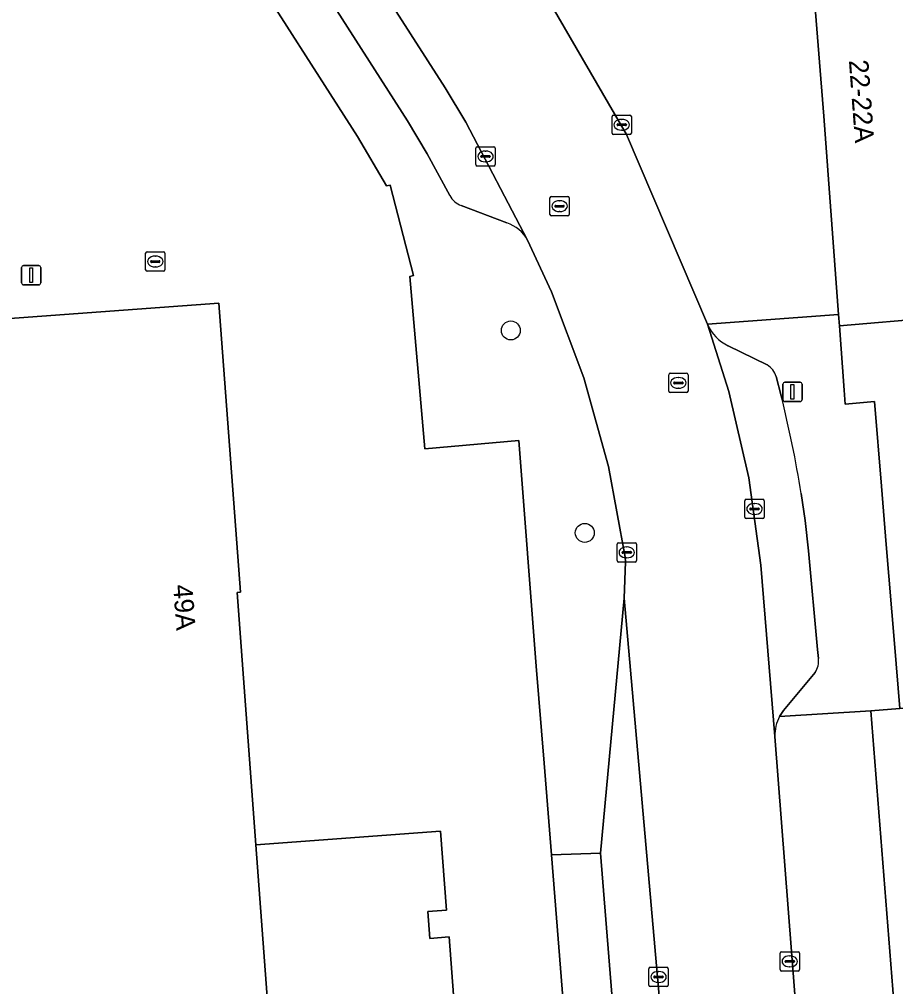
# Model space of a CAD drawing. Extents: x 157793 to 159380, y 380877 to 382313.
# Drawn here: x 158107.6 to 158152.9, y 381260.3 to 381310.4 of the extents above; entities that cross this region are included whole.
import ezdxf

# ---------------------------------------------------------------- set-up
doc = ezdxf.new("R2010")
doc.units = 0
for name, color, linetype in [('IMGEO_Boom', 7, 'Continuous'), ('IMGEO_Erf', 7, 'Continuous'), ('IMGEO_Kolk', 7, 'Continuous'), ('IMGEO_Lichtmast', 7, 'Continuous'), ('IMGEO_OVBaan_gesloten', 7, 'Continuous'), ('IMGEO_Pand', 7, 'Continuous'), ('IMGEO_Pand_nummerreeks', 7, 'Continuous'), ('IMGEO_Parkeervlak_open', 7, 'Continuous'), ('IMGEO_Rijbaan_lokaal_gesloten', 7, 'Continuous'), ('IMGEO_Rioolput', 7, 'Continuous'), ('IMGEO_Voetpad_open', 7, 'Continuous')]:
    doc.layers.add(name, color=color, linetype=linetype)

msp = doc.modelspace()

# ---------------------------------------------------------------- linework, layer by layer
at = {"layer": 'IMGEO_Boom'}
for centre in [(158133.019, 381294.285), (158136.842, 381283.812)]:
    msp.add_circle(centre, 0.489, dxfattribs=at)
at = {"layer": 'IMGEO_Erf'}
for points in [[(158136.484, 381250), (158135.122, 381267.156), (158134.745, 381271.897), (158134.324, 381276.911), (158133.427, 381288.599), (158128.577, 381288.152), (158127.803, 381297.075), (158127.997, 381297.125), (158126.787, 381301.809), (158126.593, 381301.759), (158125.087, 381304.314), (158119.05, 381313.79), (158110.244, 381327.475)], [(158157.27, 381258.287), (158156.726, 381264.864), (158157.414, 381264.921), (158157.147, 381268.15), (158156.548, 381268.101), (158156.433, 381269.506), (158157.03, 381269.555), (158156.705, 381273.503), (158156.623, 381274.491), (158156.582, 381274.995), (158153.133, 381274.721), (158151.631, 381274.599), (158153.242, 381254.297)]]:
    msp.add_lwpolyline(points, dxfattribs=at)
msp.add_lwpolyline([(158117.931, 381295.704), (158119.036, 381280.745), (158118.876, 381280.733), (158119.84, 381267.681), (158129.392, 381268.386), (158129.694, 381264.293), (158128.73, 381264.222), (158128.832, 381262.833), (158129.832, 381262.907), (158130.795, 381250), (158130.974, 381247.604), (158128.29, 381247.398), (158128.714, 381241.897), (158120.298, 381241.248), (158111.474, 381240.568), (158110.766, 381249.754), (158090.893, 381248.222), (158090.756, 381250), (158087.398, 381293.448)], close=True, dxfattribs=at)
at = {"layer": 'IMGEO_Kolk'}
for p, q in [((158138.254, 381304.499), (158138.254, 381305.351)), ((158138.329, 381305.425), (158139.181, 381305.425)), ((158138.556, 381304.968), (158138.954, 381304.968)), ((158138.742, 381305.205), (158138.767, 381305.205)), ((158139.255, 381305.351), (158139.255, 381304.499)), ((158138.513, 381304.919), (158138.513, 381304.931)), ((158138.951, 381304.882), (158138.553, 381304.882)), ((158138.765, 381304.645), (158138.74, 381304.645)), ((158138.997, 381304.931), (158138.997, 381304.919)), ((158139.181, 381304.425), (158138.329, 381304.425)), ((158131.211, 381302.862), (158131.211, 381303.714)), ((158131.286, 381303.788), (158132.138, 381303.788)), ((158131.699, 381303.568), (158131.724, 381303.568)), ((158132.212, 381303.714), (158132.212, 381302.862)), ((158131.47, 381303.282), (158131.47, 381303.294)), ((158131.908, 381303.245), (158131.51, 381303.245)), ((158131.513, 381303.331), (158131.911, 381303.331)), ((158131.722, 381303.008), (158131.697, 381303.008)), ((158131.954, 381303.294), (158131.954, 381303.282)), ((158132.138, 381302.788), (158131.286, 381302.788)), ((158114.139, 381297.424), (158114.139, 381298.276)), ((158114.214, 381298.35), (158115.066, 381298.35)), ((158114.627, 381298.13), (158114.652, 381298.13)), ((158115.14, 381298.276), (158115.14, 381297.424)), ((158114.398, 381297.844), (158114.398, 381297.856)), ((158114.836, 381297.807), (158114.438, 381297.807)), ((158114.441, 381297.893), (158114.839, 381297.893)), ((158114.65, 381297.57), (158114.625, 381297.57)), ((158114.882, 381297.856), (158114.882, 381297.844)), ((158115.066, 381297.35), (158114.214, 381297.35)), ((158145.118, 381284.623), (158145.118, 381285.475)), ((158145.193, 381285.549), (158146.045, 381285.549)), ((158146.119, 381285.475), (158146.119, 381284.623)), ((158145.377, 381285.043), (158145.377, 381285.055)), ((158145.815, 381285.006), (158145.417, 381285.006)), ((158145.42, 381285.092), (158145.818, 381285.092)), ((158145.606, 381285.329), (158145.631, 381285.329)), ((158145.861, 381285.055), (158145.861, 381285.043)), ((158146.045, 381284.549), (158145.193, 381284.549)), ((158145.629, 381284.769), (158145.604, 381284.769)), ((158138.514, 381282.377), (158138.514, 381283.229)), ((158138.589, 381283.303), (158139.441, 381283.303)), ((158139.002, 381283.083), (158139.027, 381283.083)), ((158139.515, 381283.229), (158139.515, 381282.377)), ((158138.773, 381282.797), (158138.773, 381282.809)), ((158139.211, 381282.76), (158138.813, 381282.76)), ((158138.816, 381282.846), (158139.214, 381282.846)), ((158139.025, 381282.523), (158139, 381282.523)), ((158139.257, 381282.809), (158139.257, 381282.797)), ((158139.441, 381282.303), (158138.589, 381282.303)), ((158146.943, 381261.22), (158146.943, 381262.072)), ((158147.018, 381262.146), (158147.87, 381262.146)), ((158147.944, 381262.072), (158147.944, 381261.22)), ((158147.202, 381261.64), (158147.202, 381261.652)), ((158147.64, 381261.603), (158147.242, 381261.603)), ((158147.245, 381261.689), (158147.643, 381261.689)), ((158147.431, 381261.926), (158147.456, 381261.926)), ((158147.686, 381261.652), (158147.686, 381261.64)), ((158140.156, 381260.412), (158140.156, 381261.264)), ((158140.231, 381261.338), (158141.083, 381261.338)), ((158140.644, 381261.118), (158140.669, 381261.118)), ((158141.157, 381261.264), (158141.157, 381260.412)), ((158147.87, 381261.146), (158147.018, 381261.146)), ((158147.454, 381261.366), (158147.429, 381261.366)), ((158140.415, 381260.832), (158140.415, 381260.844)), ((158140.853, 381260.795), (158140.455, 381260.795)), ((158140.458, 381260.881), (158140.856, 381260.881)), ((158140.667, 381260.558), (158140.642, 381260.558)), ((158140.899, 381260.844), (158140.899, 381260.832)), ((158141.083, 381260.338), (158140.231, 381260.338))]:
    msp.add_line(p, q, dxfattribs=at)
for points in [[(158138.254, 381304.499), (158138.254, 381305.351)], [(158138.329, 381305.425), (158139.181, 381305.425)], [(158139.255, 381305.351), (158139.255, 381304.499)], [(158139.181, 381304.425), (158138.329, 381304.425)], [(158131.211, 381302.862), (158131.211, 381303.714)], [(158131.286, 381303.788), (158132.138, 381303.788)], [(158132.212, 381303.714), (158132.212, 381302.862)], [(158132.138, 381302.788), (158131.286, 381302.788)], [(158114.139, 381297.424), (158114.139, 381298.276)], [(158114.214, 381298.35), (158115.066, 381298.35)], [(158115.14, 381298.276), (158115.14, 381297.424)], [(158115.066, 381297.35), (158114.214, 381297.35)], [(158145.118, 381284.623), (158145.118, 381285.475)], [(158145.193, 381285.549), (158146.045, 381285.549)], [(158146.119, 381285.475), (158146.119, 381284.623)], [(158146.045, 381284.549), (158145.193, 381284.549)], [(158138.514, 381282.377), (158138.514, 381283.229)], [(158138.589, 381283.303), (158139.441, 381283.303)], [(158139.515, 381283.229), (158139.515, 381282.377)], [(158139.441, 381282.303), (158138.589, 381282.303)], [(158146.943, 381261.22), (158146.943, 381262.072)], [(158147.018, 381262.146), (158147.87, 381262.146)], [(158147.944, 381262.072), (158147.944, 381261.22)], [(158140.156, 381260.412), (158140.156, 381261.264)], [(158140.231, 381261.338), (158141.083, 381261.338)], [(158141.157, 381261.264), (158141.157, 381260.412)], [(158147.87, 381261.146), (158147.018, 381261.146)], [(158141.083, 381260.338), (158140.231, 381260.338)]]:
    msp.add_lwpolyline(points, dxfattribs=at)
for centre, radius, start, end in [((158138.331, 381305.349), 0.0765, 91.552, 178.448), ((158138.331, 381305.349), 0.0765, 91.552, 178.448), ((158138.553, 381304.928), 0.0403, 85.8775, 175.7526), ((158138.958, 381304.93), 0.0386, 1.7309, 96.639), ((158139.179, 381305.349), 0.0765, 1.552, 88.448), ((158139.179, 381305.349), 0.0765, 1.552, 88.448), ((158138.331, 381304.501), 0.0765, 181.552, 268.448), ((158138.331, 381304.501), 0.0765, 181.552, 268.448), ((158138.55, 381304.918), 0.0366, 178.938, 274.7102), ((158138.954, 381304.925), 0.043, 264.8664, 352.4533), ((158139.179, 381304.501), 0.0765, 271.552, 358.448), ((158139.179, 381304.501), 0.0765, 271.552, 358.448), ((158131.288, 381303.712), 0.0765, 91.552, 178.448), ((158131.288, 381303.712), 0.0765, 91.552, 178.448), ((158132.136, 381303.712), 0.0765, 1.552, 88.448), ((158132.136, 381303.712), 0.0765, 1.552, 88.448), ((158131.51, 381303.291), 0.0403, 85.8775, 175.7526), ((158131.507, 381303.281), 0.0366, 178.938, 274.7102), ((158131.911, 381303.288), 0.043, 264.8664, 352.4533), ((158131.915, 381303.293), 0.0386, 1.7309, 96.639), ((158131.288, 381302.864), 0.0765, 181.552, 268.448), ((158131.288, 381302.864), 0.0765, 181.552, 268.448), ((158132.136, 381302.864), 0.0765, 271.552, 358.448), ((158132.136, 381302.864), 0.0765, 271.552, 358.448), ((158114.216, 381298.274), 0.0765, 91.552, 178.448), ((158114.216, 381298.274), 0.0765, 91.552, 178.448), ((158115.064, 381298.274), 0.0765, 1.552, 88.448), ((158115.064, 381298.274), 0.0765, 1.552, 88.448), ((158114.438, 381297.853), 0.0403, 85.8775, 175.7526), ((158114.435, 381297.843), 0.0366, 178.938, 274.7102), ((158114.839, 381297.85), 0.043, 264.8664, 352.4533), ((158114.843, 381297.855), 0.0386, 1.7309, 96.639), ((158114.216, 381297.426), 0.0765, 181.552, 268.448), ((158114.216, 381297.426), 0.0765, 181.552, 268.448), ((158115.064, 381297.426), 0.0765, 271.552, 358.448), ((158115.064, 381297.426), 0.0765, 271.552, 358.448), ((158145.195, 381285.473), 0.0765, 91.552, 178.448), ((158145.195, 381285.473), 0.0765, 91.552, 178.448), ((158146.043, 381285.473), 0.0765, 1.552, 88.448), ((158146.043, 381285.473), 0.0765, 1.552, 88.448), ((158145.417, 381285.052), 0.0403, 85.8775, 175.7526), ((158145.414, 381285.042), 0.0366, 178.938, 274.7102), ((158145.818, 381285.049), 0.043, 264.8664, 352.4533), ((158145.822, 381285.054), 0.0386, 1.7309, 96.639), ((158145.195, 381284.625), 0.0765, 181.552, 268.448), ((158145.195, 381284.625), 0.0765, 181.552, 268.448), ((158146.043, 381284.625), 0.0765, 271.552, 358.448), ((158146.043, 381284.625), 0.0765, 271.552, 358.448), ((158138.591, 381283.227), 0.0765, 91.552, 178.448), ((158138.591, 381283.227), 0.0765, 91.552, 178.448), ((158139.439, 381283.227), 0.0765, 1.552, 88.448), ((158139.439, 381283.227), 0.0765, 1.552, 88.448), ((158138.813, 381282.806), 0.0403, 85.8775, 175.7526), ((158138.81, 381282.796), 0.0366, 178.938, 274.7102), ((158139.214, 381282.803), 0.043, 264.8664, 352.4533), ((158139.218, 381282.808), 0.0386, 1.7309, 96.639), ((158138.591, 381282.379), 0.0765, 181.552, 268.448), ((158138.591, 381282.379), 0.0765, 181.552, 268.448), ((158139.439, 381282.379), 0.0765, 271.552, 358.448), ((158139.439, 381282.379), 0.0765, 271.552, 358.448), ((158147.02, 381262.07), 0.0765, 91.552, 178.448), ((158147.02, 381262.07), 0.0765, 91.552, 178.448), ((158147.868, 381262.07), 0.0765, 1.552, 88.448), ((158147.868, 381262.07), 0.0765, 1.552, 88.448), ((158147.242, 381261.649), 0.0403, 85.8775, 175.7526), ((158147.239, 381261.639), 0.0366, 178.938, 274.7102), ((158147.643, 381261.646), 0.043, 264.8664, 352.4533), ((158147.647, 381261.651), 0.0386, 1.7309, 96.639), ((158140.233, 381261.262), 0.0765, 91.552, 178.448), ((158140.233, 381261.262), 0.0765, 91.552, 178.448), ((158141.081, 381261.262), 0.0765, 1.552, 88.448), ((158141.081, 381261.262), 0.0765, 1.552, 88.448), ((158147.02, 381261.222), 0.0765, 181.552, 268.448), ((158147.02, 381261.222), 0.0765, 181.552, 268.448), ((158147.868, 381261.222), 0.0765, 271.552, 358.448), ((158147.868, 381261.222), 0.0765, 271.552, 358.448), ((158140.455, 381260.841), 0.0403, 85.8775, 175.7526), ((158140.452, 381260.831), 0.0366, 178.938, 274.7102), ((158140.856, 381260.838), 0.043, 264.8664, 352.4533), ((158140.86, 381260.843), 0.0386, 1.7309, 96.639), ((158140.233, 381260.414), 0.0765, 181.552, 268.448), ((158140.233, 381260.414), 0.0765, 181.552, 268.448), ((158141.081, 381260.414), 0.0765, 271.552, 358.448), ((158141.081, 381260.414), 0.0765, 271.552, 358.448)]:
    msp.add_arc(centre, radius, start, end, dxfattribs=at)
for centre, major_axis, ratio, start_param, end_param in [((158138.741, 381304.925), (-0.387, 0.002), 0.722429, 4.712389, 7.853982), ((158138.766, 381304.925), (-0.39, 0.002), 0.717154, 1.570796, 4.712389), ((158131.698, 381303.288), (-0.387, 0.002), 0.722429, 4.712389, 7.853982), ((158131.723, 381303.288), (-0.39, 0.002), 0.717154, 1.570796, 4.712389), ((158114.626, 381297.85), (-0.387, 0.002), 0.722429, 4.712389, 7.853982), ((158114.651, 381297.85), (-0.39, 0.002), 0.717154, 1.570796, 4.712389), ((158145.605, 381285.049), (-0.387, 0.002), 0.722429, 4.712389, 7.853982), ((158145.63, 381285.049), (-0.39, 0.002), 0.717154, 1.570796, 4.712389), ((158139.001, 381282.803), (-0.387, 0.002), 0.722429, 4.712389, 7.853982), ((158139.026, 381282.803), (-0.39, 0.002), 0.717154, 1.570796, 4.712389), ((158147.43, 381261.646), (-0.387, 0.002), 0.722429, 4.712389, 7.853982), ((158147.455, 381261.646), (-0.39, 0.002), 0.717154, 1.570796, 4.712389), ((158140.643, 381260.838), (-0.387, 0.002), 0.722429, 4.712389, 7.853982), ((158140.668, 381260.838), (-0.39, 0.002), 0.717154, 1.570796, 4.712389)]:
    msp.add_ellipse(centre, major_axis=major_axis, ratio=ratio, start_param=start_param, end_param=end_param, dxfattribs=at)
at = {"layer": 'IMGEO_Lichtmast'}
for p, q in [((158107.728, 381296.744), (158107.728, 381297.544)), ((158107.728, 381297.544), (158107.728, 381296.744)), ((158107.828, 381297.644), (158108.618, 381297.644)), ((158108.618, 381297.644), (158107.828, 381297.644)), ((158108.718, 381297.544), (158108.718, 381296.744)), ((158108.718, 381296.744), (158108.718, 381297.544)), ((158108.618, 381296.644), (158107.828, 381296.644)), ((158107.828, 381296.644), (158108.618, 381296.644)), ((158147.085, 381290.706), (158147.085, 381291.506)), ((158147.085, 381291.506), (158147.085, 381290.706)), ((158147.185, 381291.606), (158147.975, 381291.606)), ((158147.975, 381291.606), (158147.185, 381291.606)), ((158148.075, 381291.506), (158148.075, 381290.706)), ((158148.075, 381290.706), (158148.075, 381291.506)), ((158147.975, 381290.606), (158147.185, 381290.606)), ((158147.185, 381290.606), (158147.975, 381290.606))]:
    msp.add_line(p, q, dxfattribs=at)
for points in [[(158108.148, 381297.519), (158108.298, 381297.519), (158108.298, 381296.769), (158108.148, 381296.769), (158108.148, 381297.519)], [(158147.505, 381291.481), (158147.655, 381291.481), (158147.655, 381290.731), (158147.505, 381290.731), (158147.505, 381291.481)]]:
    msp.add_lwpolyline(points, dxfattribs=at)
for centre, start, end in [((158107.828, 381297.544), 90, 180), ((158107.828, 381297.544), 90, 180), ((158108.618, 381297.544), 0, 90), ((158108.618, 381297.544), 360, 90), ((158107.828, 381296.744), 180, 270), ((158107.828, 381296.744), 180, 270), ((158108.618, 381296.744), 270, 0), ((158108.618, 381296.744), 270, 0), ((158147.185, 381291.506), 90, 180), ((158147.185, 381291.506), 90, 180), ((158147.975, 381291.506), 0, 90), ((158147.975, 381291.506), 360, 90), ((158147.185, 381290.706), 180, 270), ((158147.185, 381290.706), 180, 270), ((158147.975, 381290.706), 270, 0), ((158147.975, 381290.706), 270, 0)]:
    msp.add_arc(centre, 0.1, start, end, dxfattribs=at)
at = {"layer": 'IMGEO_OVBaan_gesloten'}
msp.add_lwpolyline([(158138.872, 381280.436), (158137.665, 381267.241), (158139.011, 381250.296), (158142.335, 381241.215)], close=True, dxfattribs=at)
at = {"layer": 'IMGEO_Pand'}
for points in [[(158166.317, 381315.953), (158159.212, 381315.351), (158148.478, 381314.442), (158148.612, 381312.832), (158148.658, 381312.275), (158149.209, 381305.365), (158149.969, 381295.114), (158150.013, 381294.53), (158159.691, 381295.356), (158160.857, 381295.455), (158167.979, 381296.063)], [(158110.766, 381249.754), (158113.957, 381250), (158121.105, 381250.551), (158119.84, 381267.681), (158118.876, 381280.733), (158119.036, 381280.745), (158117.931, 381295.704), (158087.398, 381293.448), (158090.756, 381250), (158090.893, 381248.222)], [(158162.102, 381290.54), (158161.69, 381295.523), (158160.857, 381295.455), (158159.691, 381295.356), (158150.013, 381294.53), (158150.26, 381291.187), (158150.313, 381290.478), (158151.82, 381290.603), (158152.182, 381286.221), (158152.431, 381283.212), (158152.855, 381278.087), (158153.133, 381274.721), (158156.582, 381274.995), (158163.343, 381275.531)], [(158110.766, 381249.754), (158111.474, 381240.568), (158120.298, 381241.248), (158128.714, 381241.897), (158128.29, 381247.398), (158130.974, 381247.604), (158130.795, 381250), (158129.832, 381262.907), (158128.832, 381262.833), (158128.73, 381264.222), (158129.694, 381264.293), (158129.392, 381268.386), (158119.84, 381267.681), (158121.105, 381250.551), (158113.957, 381250)]]:
    msp.add_lwpolyline(points, close=True, dxfattribs=at)
at = {"layer": 'IMGEO_Parkeervlak_open'}
for points in [[(158133.891, 381298.949), (158130.692, 381305.062), (158129.631, 381306.832), (158114.85, 381329.868), (158114.523, 381330.452), (158112.621, 381334.306), (158111.071, 381338.314), (158109.885, 381342.445), (158109.545, 381343.679), (158108.99, 381346.367), (158108.678, 381349.094), (158105.079, 381395.169), (158104.129, 381402.425), (158102.534, 381409.567), (158100.308, 381416.538), (158097.468, 381423.282), (158097, 381424.252), (158084.358, 381449.773), (158063.323, 381491.963)], [(158113.218, 381327.629), (158120.925, 381315.694), (158127.67, 381305.131), (158128.695, 381303.42), (158129.87, 381301.272)], [(158130.459, 381300.746), (158132.814, 381299.845)], [(158143.195, 381294.604), (158144.297, 381291.124), (158145.324, 381286.667), (158145.948, 381282.137), (158146.678, 381273.28)], [(158146.277, 381292.498), (158144.256, 381293.495)], [(158146.998, 381290.908), (158146.74, 381291.9)], [(158148.925, 381277.317), (158148.881, 381277.784), (158148.416, 381282.877), (158148.247, 381284.452), (158148.033, 381285.845)], [(158146.913, 381274.316), (158147.113, 381274.618), (158148.754, 381276.589)]]:
    msp.add_lwpolyline(points, dxfattribs=at)
for centre, radius, start, end in [((158130.772, 381301.689), 0.994, 204.8249, 251.6429), ((158132.216, 381298.031), 1.91, 28.7255, 71.7576), ((158145.126, 381295.389), 2.085, 202.1316, 245.3341), ((158145.686, 381291.562), 1.107, 17.7678, 57.7297), ((158088.825, 381276.379), 59.96, 9.08365, 14.02328), ((158147.936, 381277.165), 1, 324.8288, 8.734), ((158148.69, 381273.368), 2.014, 151.9252, 182.5141)]:
    msp.add_arc(centre, radius, start, end, dxfattribs=at)
at = {"layer": 'IMGEO_Rijbaan_lokaal_gesloten'}
for points in [[(158105.079, 381395.169), (158108.678, 381349.094), (158108.99, 381346.367), (158109.545, 381343.679), (158109.885, 381342.445), (158111.071, 381338.314), (158112.621, 381334.306), (158114.523, 381330.452), (158114.85, 381329.868), (158129.631, 381306.832), (158130.692, 381305.062), (158133.891, 381298.949), (158135.117, 381296.291), (158136.795, 381291.831), (158138.068, 381287.238), (158138.925, 381282.55), (158138.944, 381282.307), (158138.872, 381280.436), (158142.335, 381241.215)], [(158148.225, 381253.262), (158146.678, 381273.28), (158145.948, 381282.137), (158145.324, 381286.667), (158144.297, 381291.124), (158143.195, 381294.604), (158139.003, 381304.419), (158134.841, 381311.603), (158134.72, 381311.792), (158134.501, 381312.302), (158120.787, 381333.732)]]:
    msp.add_lwpolyline(points, dxfattribs=at)
at = {"layer": 'IMGEO_Rioolput'}
for p, q in [((158135.041, 381300.288), (158135.041, 381301.14)), ((158135.116, 381301.214), (158135.968, 381301.214)), ((158135.529, 381300.994), (158135.554, 381300.994)), ((158136.042, 381301.14), (158136.042, 381300.288)), ((158135.3, 381300.708), (158135.3, 381300.72)), ((158135.738, 381300.671), (158135.34, 381300.671)), ((158135.343, 381300.757), (158135.741, 381300.757)), ((158135.784, 381300.72), (158135.784, 381300.708)), ((158135.968, 381300.214), (158135.116, 381300.214)), ((158135.552, 381300.434), (158135.527, 381300.434)), ((158141.182, 381291.145), (158141.182, 381291.997)), ((158141.257, 381292.071), (158142.109, 381292.071)), ((158142.183, 381291.997), (158142.183, 381291.145)), ((158141.441, 381291.565), (158141.441, 381291.577)), ((158141.879, 381291.528), (158141.481, 381291.528)), ((158141.484, 381291.614), (158141.882, 381291.614)), ((158141.67, 381291.851), (158141.695, 381291.851)), ((158141.925, 381291.577), (158141.925, 381291.565)), ((158142.109, 381291.071), (158141.257, 381291.071)), ((158141.693, 381291.291), (158141.668, 381291.291))]:
    msp.add_line(p, q, dxfattribs=at)
for points in [[(158135.041, 381300.288), (158135.041, 381301.14)], [(158135.116, 381301.214), (158135.968, 381301.214)], [(158136.042, 381301.14), (158136.042, 381300.288)], [(158135.968, 381300.214), (158135.116, 381300.214)], [(158141.182, 381291.145), (158141.182, 381291.997)], [(158141.257, 381292.071), (158142.109, 381292.071)], [(158142.183, 381291.997), (158142.183, 381291.145)], [(158142.109, 381291.071), (158141.257, 381291.071)]]:
    msp.add_lwpolyline(points, dxfattribs=at)
for centre, radius, start, end in [((158135.118, 381301.138), 0.0765, 91.552, 178.448), ((158135.118, 381301.138), 0.0765, 91.552, 178.448), ((158135.966, 381301.138), 0.0765, 1.552, 88.448), ((158135.966, 381301.138), 0.0765, 1.552, 88.448), ((158135.34, 381300.717), 0.0403, 85.8775, 175.7526), ((158135.337, 381300.707), 0.0366, 178.938, 274.7102), ((158135.741, 381300.714), 0.043, 264.8664, 352.4533), ((158135.745, 381300.719), 0.0386, 1.7309, 96.639), ((158135.118, 381300.29), 0.0765, 181.552, 268.448), ((158135.118, 381300.29), 0.0765, 181.552, 268.448), ((158135.966, 381300.29), 0.0765, 271.552, 358.448), ((158135.966, 381300.29), 0.0765, 271.552, 358.448), ((158141.259, 381291.995), 0.0765, 91.552, 178.448), ((158141.259, 381291.995), 0.0765, 91.552, 178.448), ((158142.107, 381291.995), 0.0765, 1.552, 88.448), ((158142.107, 381291.995), 0.0765, 1.552, 88.448), ((158141.481, 381291.574), 0.0403, 85.8775, 175.7526), ((158141.478, 381291.564), 0.0366, 178.938, 274.7102), ((158141.882, 381291.571), 0.043, 264.8664, 352.4533), ((158141.886, 381291.576), 0.0386, 1.7309, 96.639), ((158141.259, 381291.147), 0.0765, 181.552, 268.448), ((158141.259, 381291.147), 0.0765, 181.552, 268.448), ((158142.107, 381291.147), 0.0765, 271.552, 358.448), ((158142.107, 381291.147), 0.0765, 271.552, 358.448)]:
    msp.add_arc(centre, radius, start, end, dxfattribs=at)
for centre, major_axis, ratio, start_param, end_param in [((158135.528, 381300.714), (-0.387, 0.002), 0.722429, 4.712389, 7.853982), ((158135.553, 381300.714), (-0.39, 0.002), 0.717154, 1.570796, 4.712389), ((158141.669, 381291.571), (-0.387, 0.002), 0.722429, 4.712389, 7.853982), ((158141.694, 381291.571), (-0.39, 0.002), 0.717154, 1.570796, 4.712389)]:
    msp.add_ellipse(centre, major_axis=major_axis, ratio=ratio, start_param=start_param, end_param=end_param, dxfattribs=at)
at = {"layer": 'IMGEO_Voetpad_open'}
for points in [[(158129.87, 381301.272), (158128.695, 381303.42), (158127.67, 381305.131), (158120.925, 381315.694), (158113.218, 381327.629)], [(158110.244, 381327.475), (158119.05, 381313.79), (158125.087, 381304.314), (158126.593, 381301.759), (158126.787, 381301.809), (158127.997, 381297.125), (158127.803, 381297.075), (158128.577, 381288.152), (158133.427, 381288.599), (158134.324, 381276.911), (158134.745, 381271.897), (158135.122, 381267.156), (158137.665, 381267.241), (158138.872, 381280.436), (158138.944, 381282.307), (158138.925, 381282.55), (158138.068, 381287.238), (158136.795, 381291.831), (158135.117, 381296.291), (158133.891, 381298.949)], [(158132.814, 381299.845), (158130.459, 381300.746)], [(158152.182, 381286.221), (158151.82, 381290.603), (158150.313, 381290.478), (158150.26, 381291.187), (158150.013, 381294.53), (158149.969, 381295.114), (158143.195, 381294.604)], [(158144.256, 381293.495), (158146.277, 381292.498)], [(158146.74, 381291.9), (158146.998, 381290.908)], [(158148.754, 381276.589), (158147.113, 381274.618), (158146.913, 381274.316), (158151.631, 381274.599), (158153.133, 381274.721), (158152.855, 381278.087), (158152.431, 381283.212), (158152.182, 381286.221)], [(158148.033, 381285.845), (158148.247, 381284.452), (158148.416, 381282.877), (158148.881, 381277.784), (158148.925, 381277.317)], [(158151.631, 381274.599), (158146.913, 381274.316)], [(158153.242, 381254.297), (158151.631, 381274.599)], [(158146.678, 381273.28), (158148.225, 381253.262)]]:
    msp.add_lwpolyline(points, dxfattribs=at)
for points in [[(158148.658, 381312.275), (158148.612, 381312.832), (158134.72, 381311.792), (158134.841, 381311.603), (158139.003, 381304.419), (158143.195, 381294.604), (158149.969, 381295.114), (158149.209, 381305.365)], [(158137.665, 381267.241), (158135.122, 381267.156), (158136.484, 381250), (158139.011, 381250.296)]]:
    msp.add_lwpolyline(points, close=True, dxfattribs=at)
for centre, radius, start, end in [((158130.772, 381301.689), 0.994, 204.8249, 251.6429), ((158132.216, 381298.031), 1.91, 28.7255, 71.7576), ((158145.126, 381295.389), 2.085, 202.1316, 245.3341), ((158145.686, 381291.562), 1.107, 17.7678, 57.7297), ((158088.825, 381276.379), 59.96, 9.08365, 14.02328), ((158147.936, 381277.165), 1, 324.8288, 8.734), ((158148.69, 381273.368), 2.014, 151.9252, 182.5141)]:
    msp.add_arc(centre, radius, start, end, dxfattribs=at)

# ---------------------------------------------------------------- texts
at = {"layer": 'IMGEO_Pand_nummerreeks'}
for s, rotation, p in [('22-22A', 274.2397, (158150.499, 381308.258)), ('49A', 274.2241, (158115.559, 381281.112))]:
    msp.add_text(s, height=1, rotation=rotation, dxfattribs=at).set_placement(p)

doc.saveas('drawing.dxf')
